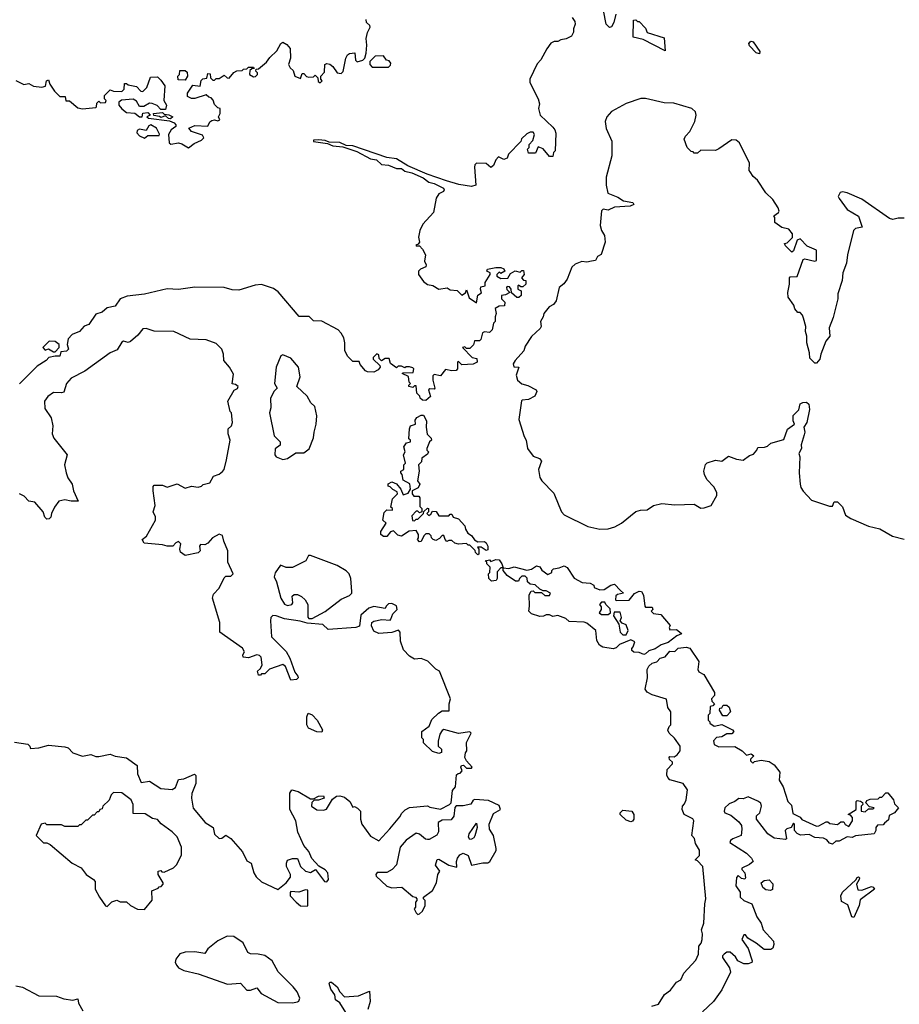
# Model space of a CAD drawing. Extents: x 2494106 to 2685573, y 758056 to 915185.
# Tile 383 of 507: x 2635528 to 2640935, y 853297 to 859351. Entities that reach past the tile are written whole.
import ezdxf

# ---------------------------------------------------------------- set-up
doc = ezdxf.new("R2010")
doc.units = 0

msp = doc.modelspace()

# ---------------------------------------------------------------- linework, layer by layer
at = {"layer": '0CON05XD'}
for points in [[(2638923.3, 859365), (2638940.7, 859340.7), (2638943.3, 859325), (2638932.5, 859295), (2638932.5, 859275), (2638919.3, 859250.7), (2638887, 859233), (2638855, 859227.5), (2638835, 859216.7), (2638813.3, 859216.7), (2638793.6, 859206.4), (2638767.7, 859172.3), (2638731.2, 859105), (2638709.5, 859080.5), (2638664, 858985), (2638663.8, 858965), (2638716, 858865), (2638722.5, 858835), (2638717.5, 858805), (2638727.5, 858765), (2638805, 858691.2), (2638818, 858675), (2638824.1, 858654.1), (2638820, 858545), (2638810, 858535), (2638805, 858510), (2638785, 858510), (2638745, 858557.5), (2638715, 858570), (2638698.3, 858531.7), (2638655, 858530), (2638650, 858555), (2638660, 858565), (2638660, 858585), (2638681.7, 858608.3), (2638692.5, 858645), (2638685, 858660), (2638665, 858660), (2638645, 858650), (2638611.7, 858618.3), (2638608.3, 858601.7), (2638532.5, 858525), (2638525, 858500), (2638505, 858492.5), (2638471.7, 858508.3), (2638455, 858490), (2638440, 858455), (2638425, 858443.3), (2638395, 858466.7), (2638335, 858470), (2638325, 858460), (2638323.3, 858445), (2638332.5, 858335), (2638305, 858326), (2638228.3, 858338.3), (2638150.7, 858360.7), (2638032.4, 858402.4), (2637913.8, 858453.8), (2637845, 858495.8), (2637785, 858504.4), (2637575.6, 858575.6), (2637535, 858578.8), (2637495.9, 858595.9), (2637429.3, 858599.3), (2637405, 858608.8), (2637365, 858612.5), (2637335, 858610), (2637335, 858603.3), (2637419.3, 858589.3), (2637453.3, 858576.7), (2637515, 858568.8), (2637600.9, 858540.9), (2637685, 858496), (2637720.3, 858490.3), (2637751.2, 858461.2), (2637795, 858457.1), (2637845, 858435.7), (2637875, 858437.5), (2637895, 858420), (2637938.9, 858408.9), (2638009.1, 858379.1), (2638043.2, 858353.2), (2638075, 858344.3), (2638132.5, 858315), (2638137.5, 858305), (2638132.5, 858295), (2638105, 858280), (2638088.8, 858255), (2638072, 858165), (2638006.7, 858095), (2637987.5, 858055), (2637980, 858015), (2637986.4, 857983.6), (2637978.3, 857971.7), (2637962.5, 857965), (2637965, 857960), (2637985, 857960), (2638005, 857940), (2638022.5, 857905), (2638017, 857867), (2638027.5, 857845), (2638025, 857832.5), (2637991.7, 857818.3), (2637980, 857805), (2637980, 857785), (2638010.7, 857740.7), (2638035, 857722.5), (2638067, 857717), (2638103.6, 857693.6), (2638155, 857702.5), (2638175, 857691.2), (2638216.7, 857686.7), (2638245, 857657.5), (2638268.3, 857671.7), (2638275, 857690), (2638290.7, 857640.7), (2638335, 857610), (2638343.3, 857656.7), (2638367.5, 857672.5), (2638360, 857695), (2638361.7, 857708.3), (2638390, 857715), (2638390, 857735), (2638420, 857785), (2638420, 857795), (2638400, 857805), (2638403, 857817), (2638455, 857827.5), (2638485, 857827.5), (2638505, 857820), (2638510, 857805), (2638485, 857790), (2638475, 857800), (2638460, 857785), (2638460, 857775), (2638485, 857760), (2638528.3, 857761.7), (2638545, 857790), (2638573, 857807), (2638605, 857800), (2638615, 857810), (2638625, 857810), (2638630, 857785), (2638612.5, 857765), (2638625, 857750), (2638638.3, 857748.3), (2638640, 857725), (2638621.7, 857708.3), (2638608.3, 857708.3), (2638595, 857720), (2638590, 857715), (2638590, 857695), (2638610, 857685), (2638610, 857655), (2638597, 857643), (2638583, 857643), (2638551.7, 857671.7), (2638550, 857695), (2638538.3, 857708.3), (2638525, 857710), (2638520, 857705), (2638521.7, 857691.7), (2638540, 857675), (2638515, 857660), (2638490, 857655), (2638490, 857635), (2638510, 857615), (2638508.3, 857591.7), (2638475, 857590), (2638450, 857575), (2638457.5, 857545), (2638450, 857525), (2638450, 857495), (2638440, 857485), (2638432.5, 857445), (2638415, 857427.5), (2638385, 857432.5), (2638373.6, 857426.4), (2638363.3, 857385), (2638355, 857376.7), (2638323.6, 857376.4), (2638318.3, 857351.7), (2638295, 857330), (2638275, 857330), (2638265, 857340), (2638250, 857335), (2638310, 857275), (2638338.3, 857268.3), (2638340, 857245), (2638315, 857233.3), (2638245, 857230), (2638225, 857250), (2638220, 857245), (2638220, 857205), (2638210, 857195), (2638185, 857192.5), (2638145, 857200), (2638115, 857162.5), (2638075, 857170), (2638068.3, 857161.7), (2638067.5, 857135), (2638080, 857085), (2638075, 857080), (2638048.3, 857081.7), (2638040, 857075), (2638052.5, 857035), (2638025, 857010), (2638005, 857012.5), (2637990, 857025), (2637987, 857037), (2637970, 857055), (2637965, 857100), (2637955, 857100), (2637945, 857090), (2637920, 857095), (2637920, 857105), (2637930, 857115), (2637923, 857123), (2637917, 857157), (2637880, 857175), (2637885, 857180), (2637947, 857183), (2637950, 857205), (2637945, 857210), (2637925, 857217.5), (2637903, 857217), (2637895, 857210), (2637875, 857220), (2637855, 857220), (2637845, 857210), (2637807, 857237), (2637798.3, 857268.3), (2637775, 857267.5), (2637753, 857253), (2637738.3, 857268.3), (2637735, 857290), (2637723, 857297), (2637700, 857275), (2637700, 857265), (2637742.5, 857225), (2637743.3, 857215), (2637731.7, 857198.3), (2637705, 857184.2), (2637666.2, 857186.2), (2637653, 857193), (2637621.7, 857231.7), (2637615, 857250), (2637575, 857250), (2637545, 857280), (2637527.5, 857315), (2637527.5, 857365), (2637520, 857395), (2637505, 857423.3), (2637485, 857443.8), (2637385, 857497.5), (2637335, 857500), (2637307, 857527), (2637245, 857526.7), (2637117.4, 857677.4), (2637088, 857698), (2637015, 857724), (2636975, 857718.8), (2636875, 857687.5), (2636835, 857690), (2636783.9, 857703.9), (2636605, 857706.2), (2636505, 857692), (2636435, 857696.7), (2636295.8, 857664.2), (2636188.3, 857651.7), (2636145.6, 857634.4), (2636115, 857590), (2636065, 857580), (2636035, 857553.8), (2635995, 857540), (2635953, 857477), (2635923.6, 857466.4)], [(2639192.5, 859385), (2639181.2, 859335), (2639165, 859307.5), (2639153.9, 859303.9), (2639132.5, 859325), (2639117, 859407)], [(2635505, 858976.7), (2635553, 858953), (2635585, 858960), (2635613, 858943), (2635665, 858936.7), (2635686.4, 858943.6), (2635692.5, 858975), (2635705, 858982.5), (2635712.5, 858955), (2635741.7, 858911.7), (2635775, 858880), (2635808.3, 858878.3), (2635811.7, 858851.7), (2635835, 858852.5), (2635885, 858810), (2635915, 858802.5), (2635995, 858812.5), (2636000, 858815), (2636001.7, 858838.3), (2636015, 858850), (2636025, 858840), (2636055, 858842.5), (2636060, 858855), (2636050, 858865), (2636050, 858885), (2636085, 858920), (2636105, 858912.5), (2636155, 858910), (2636170, 858925), (2636171.7, 858958.3), (2636185, 858960), (2636195, 858950), (2636245, 858940), (2636271.7, 858911.7), (2636285, 858910), (2636310, 858935), (2636331.7, 858998.3), (2636375, 859000), (2636395, 858980), (2636420, 858945), (2636413.3, 858855), (2636430, 858825), (2636425, 858800), (2636395, 858800), (2636373.6, 858823.6), (2636343, 858837), (2636325, 858837.5), (2636292, 858818), (2636265, 858817.5), (2636245, 858850), (2636225, 858862.5), (2636153, 858857), (2636137.5, 858845), (2636137.5, 858825), (2636155, 858802.5), (2636185, 858780), (2636236.4, 858776.4), (2636265, 858753.3), (2636280, 858755), (2636283.9, 858776.1), (2636315, 858780), (2636330, 858765), (2636310, 858755), (2636320, 858745), (2636449.3, 858729.3), (2636477.1, 858717.1), (2636487.5, 858705), (2636486.7, 858695), (2636460, 858675), (2636442.5, 858645), (2636447.5, 858595), (2636457, 858587), (2636505, 858593.3), (2636525, 858588.8), (2636565, 858563.8), (2636600.8, 858589.2), (2636645, 858610), (2636660, 858625), (2636650.7, 858640.7), (2636585, 858663.3), (2636567.5, 858685), (2636605, 858700.8), (2636685, 858697.5), (2636697, 858723), (2636709.3, 858730.7), (2636725, 858736.7), (2636745, 858730), (2636757.5, 858735), (2636750, 858755), (2636760, 858775), (2636760, 858805), (2636745, 858810), (2636725, 858830), (2636717, 858857), (2636705, 858870), (2636690, 858875), (2636675, 858890), (2636605, 858866.7), (2636585, 858866.7), (2636559.3, 858879.3), (2636559.3, 858900.7), (2636591.7, 858948.3), (2636637, 858943), (2636643, 858977), (2636653, 858987), (2636678.3, 858991.7), (2636685, 859020), (2636698.3, 859018.3), (2636700, 858995), (2636715, 858980), (2636725, 858980), (2636735, 858990), (2636755, 858990), (2636785, 859010), (2636803, 858993), (2636815, 858992.5), (2636843.6, 859026.4), (2636863, 859037), (2636895, 859040), (2636903, 859047), (2636925, 859050), (2636935, 859060), (2636965, 859060), (2636968.3, 859051.7), (2636955, 859050), (2636941.7, 859038.3), (2636940, 859015), (2636965, 859000), (2636977, 859003), (2636990, 859015), (2636990, 859025), (2636980, 859035), (2636981.7, 859048.3), (2636995, 859050), (2637045, 859090), (2637065, 859120), (2637109.3, 859160.7), (2637132.5, 859205), (2637145, 859212.5), (2637169.3, 859199.3), (2637190, 859175), (2637192.5, 859115), (2637180, 859075), (2637190, 859055), (2637208.3, 859038.3), (2637220, 859005), (2637255, 858990), (2637265, 859020), (2637275, 859020), (2637291.7, 859001.7), (2637305, 858997.5), (2637335, 859000), (2637345, 859010), (2637360, 858995), (2637361.7, 858971.7), (2637375, 858962.5), (2637387.5, 858975), (2637380, 858985), (2637380, 859005), (2637401.7, 859028.3), (2637403, 859077), (2637415, 859082.5), (2637435, 859077.5), (2637453, 859063), (2637480, 859025), (2637505, 859020), (2637517, 859033), (2637532.5, 859115), (2637542.5, 859135), (2637555, 859143.3), (2637588.3, 859148.3), (2637593, 859103), (2637603, 859093), (2637637, 859103), (2637650, 859115), (2637657.5, 859145), (2637662.5, 859195), (2637657.5, 859235), (2637666.7, 859273.3), (2637682.5, 859305), (2637680, 859315), (2637660, 859335), (2637658.3, 859351.7)], [(2639495, 859160), (2639359.5, 859229.5), (2639300, 859245), (2639301.7, 859348.3), (2639315, 859350), (2639325, 859340), (2639335, 859340), (2639375, 859300), (2639385, 859272.5), (2639489.3, 859239.3), (2639495, 859160)], [(2640075, 859142.5), (2640055, 859147.5), (2640015, 859190), (2640010, 859205), (2640017.5, 859215), (2640025, 859220), (2640036.1, 859216.1), (2640076.7, 859155), (2640075, 859142.5)], [(2637795, 859060), (2637808.3, 859071.7), (2637810, 859085), (2637798.3, 859098.3), (2637781.7, 859101.7), (2637765, 859130), (2637713, 859127), (2637680, 859095), (2637680, 859075), (2637695, 859060), (2637795, 859060)], [(2636545, 858980), (2636501.7, 858981.7), (2636500, 859005), (2636510, 859015), (2636511.7, 859038.3), (2636545, 859040), (2636558.3, 859028.3), (2636560, 859005), (2636545, 858980)], [(2640965, 858131.2), (2640928.3, 858131.7), (2640895, 858123.8), (2640875, 858128.8), (2640705, 858246.9), (2640615, 858286), (2640585, 858292.5), (2640570.7, 858289.3), (2640560, 858265), (2640565, 858252.5), (2640614.3, 858184.3), (2640685, 858143.3), (2640707.5, 858075), (2640665, 858066.7), (2640653.8, 858055), (2640616.2, 857905), (2640610, 857855), (2640587.5, 857795), (2640583, 857747), (2640557.5, 857665), (2640556.7, 857635), (2640529.3, 857520.7), (2640503.6, 857456.4), (2640507.5, 857405), (2640482.5, 857375), (2640453.3, 857295), (2640446.1, 857263.9), (2640425, 857240), (2640415, 857240), (2640385, 857270), (2640383, 857303), (2640366.2, 857365), (2640366.7, 857405), (2640357.5, 857435), (2640360, 857465), (2640347, 857517), (2640340, 857535), (2640325, 857550), (2640311.7, 857551.7), (2640293, 857573), (2640287, 857597), (2640252.5, 857645), (2640250, 857675), (2640260, 857725), (2640260, 857765), (2640265, 857770), (2640306.9, 857773.1), (2640345, 857877.5), (2640355, 857880), (2640415, 857866.7), (2640425, 857870), (2640426.2, 857935), (2640369.1, 857959.1), (2640325, 858003.3), (2640307.5, 857995), (2640285, 857930), (2640275, 857922.5), (2640235, 857960), (2640230, 857975), (2640245, 857980), (2640278.3, 858011.7), (2640277.5, 858035), (2640255, 858062.5), (2640213, 858073), (2640170, 858105), (2640170, 858135), (2640163.3, 858145), (2640192.5, 858165), (2640196.7, 858175), (2640190, 858195), (2640156.7, 858245), (2640115, 858287.5), (2640062.5, 858365), (2640037, 858387), (2640017.5, 858415), (2640012.5, 858425), (2640015, 858470), (2639952.5, 858595), (2639931.7, 858611.7), (2639905, 858612.5), (2639825, 858557.5), (2639805, 858547.5), (2639715, 858550), (2639695, 858530), (2639675, 858530), (2639668.3, 858538.3), (2639655, 858540), (2639630, 858565), (2639613, 858617), (2639620, 858635), (2639647, 858663), (2639677.5, 858725), (2639686.7, 858765), (2639682.5, 858785), (2639660, 858805), (2639548.3, 858838.3), (2639489.3, 858839.3), (2639375, 858866), (2639346.1, 858866.1), (2639255, 858836.2), (2639165, 858787.5), (2639137.5, 858755), (2639127.5, 858725), (2639133, 858683), (2639167.5, 858605), (2639167.5, 858515), (2639133, 858383), (2639133.3, 858335), (2639142.5, 858285), (2639205, 858259.4), (2639238.6, 858238.6), (2639297.3, 858227.3), (2639302.5, 858215), (2639280, 858205), (2639185, 858198.2), (2639145, 858181.2), (2639115, 858186), (2639104.2, 858175.8), (2639096.7, 858085), (2639103.8, 858055), (2639123.3, 858025), (2639126.4, 857983.6), (2639103, 857907), (2639080, 857895), (2639068.3, 857871.7), (2639043.8, 857866.2), (2639015, 857860.8), (2638983.6, 857863.6), (2638941.7, 857848.3), (2638921.2, 857828.8), (2638893.8, 857755), (2638872.7, 857727.3), (2638844, 857705), (2638825, 857622.5), (2638809.5, 857600.5), (2638783.3, 857585), (2638750, 857545), (2638746.7, 857525), (2638730, 857495), (2638733.3, 857465), (2638728.3, 857451.7), (2638675, 857403.3), (2638636, 857345), (2638626, 857315), (2638573.3, 857256.7), (2638562, 857235), (2638566.4, 857216.4), (2638596.7, 857215), (2638580.8, 857165), (2638588.8, 857135), (2638615, 857113.3), (2638651.7, 857101.7), (2638702.5, 857075), (2638707.5, 857065), (2638695, 857037.5), (2638655, 857016.7), (2638617.5, 857012.5), (2638613, 857007), (2638597, 856893), (2638628.3, 856788.3), (2638641.2, 856765), (2638650, 856715), (2638685, 856667.5), (2638723.6, 856653.6), (2638736.4, 856636.4), (2638716.2, 856585), (2638726.1, 856536.1), (2638737.5, 856515), (2638810.7, 856440.7), (2638841.2, 856365), (2638857.5, 856325), (2638875, 856307.5), (2639020, 856235), (2639095, 856218.8), (2639145, 856221.2), (2639185.9, 856234.1), (2639227.5, 856255), (2639315, 856326.7), (2639343.9, 856336.1), (2639385, 856337.5), (2639425, 856363.3), (2639475, 856376.7), (2639555, 856368.8), (2639675, 856373.3), (2639715, 856347.5), (2639735, 856350), (2639777.5, 856365), (2639812.5, 856425), (2639812.5, 856445), (2639795, 856480), (2639752.5, 856525), (2639737.5, 856555), (2639732.5, 856575), (2639744.1, 856615.9), (2639753.9, 856626.1), (2639805, 856642.5), (2639845, 856637.5), (2639885, 856667.5), (2639935, 856648.8), (2639975, 856643.8), (2640015, 856672.5), (2640039.3, 856680.7), (2640060, 856705), (2640065, 856720), (2640106.4, 856723.6), (2640125, 856730), (2640145, 856746.7), (2640225, 856770), (2640247, 856833), (2640290, 856865), (2640282.5, 856885), (2640283, 856917), (2640317, 856953), (2640325, 856990), (2640343, 856997), (2640365, 857000), (2640378.3, 856988.3), (2640383.3, 856955), (2640367.5, 856875), (2640347.5, 856845), (2640354, 856815), (2640350.5, 856799.5), (2640331.7, 856738.3), (2640333.3, 856715), (2640317.5, 856685), (2640323.6, 856663.6), (2640320, 856565), (2640326.4, 856496.4), (2640330, 856475), (2640345, 856452.5), (2640395, 856397.5), (2640505, 856360), (2640525, 856360), (2640533.6, 856386.4), (2640555, 856387.5), (2640586.1, 856356.1), (2640603.3, 856305), (2640637.5, 856285), (2640745, 856236.7), (2640815, 856221.2), (2640892.5, 856175), (2640965, 856156.7)], [(2636455, 858742.5), (2636443, 858743), (2636425, 858760), (2636395, 858750), (2636387, 858757), (2636353, 858763), (2636350, 858775), (2636405, 858780), (2636415, 858770), (2636445, 858767.5), (2636470, 858755), (2636455, 858742.5)], [(2636295, 858622.5), (2636315, 858640), (2636385, 858640), (2636387, 858647), (2636368.8, 858685), (2636335, 858704), (2636321.7, 858698.3), (2636305, 858670), (2636265, 858677.5), (2636250.7, 858669.3), (2636247.5, 858655), (2636265, 858637.5), (2636295, 858622.5)], [(2637115, 854002.5), (2637166.4, 854043.6), (2637191.7, 854078.3), (2637192.5, 854095), (2637167.5, 854145), (2637167.5, 854165), (2637175, 854182.5), (2637205, 854194), (2637235, 854193.3), (2637254.2, 854144.2), (2637285, 854116.2), (2637315, 854106.7), (2637347, 854127), (2637401.7, 854051.7), (2637415, 854050), (2637426.7, 854065), (2637422.5, 854105), (2637405, 854123.3), (2637366.7, 854146.7), (2637324.4, 854194.4), (2637305, 854237.5), (2637274.3, 854274.3), (2637236.9, 854355), (2637226, 854425), (2637187.5, 854495), (2637187.5, 854595), (2637200, 854615), (2637240, 854605), (2637315, 854560), (2637335, 854560), (2637365, 854577.5), (2637395, 854580), (2637400, 854565), (2637365, 854552.5), (2637338.3, 854551.7), (2637323, 854537), (2637322.5, 854515), (2637355, 854493.8), (2637395, 854490), (2637413, 854497), (2637451.7, 854558.3), (2637475, 854576.7), (2637495, 854578.8), (2637525, 854570), (2637557.5, 854545), (2637575, 854510), (2637585, 854512.5), (2637605, 854502.5), (2637622.5, 854485), (2637623.8, 854435), (2637631.2, 854405), (2637685, 854330), (2637735, 854302.5), (2637803, 854377), (2637865, 854450), (2637877, 854473), (2637897, 854493), (2637925, 854507.5), (2638035, 854517.5), (2638048.3, 854508.3), (2638115, 854497.5), (2638170, 854525), (2638180, 854535), (2638188.3, 854611.7), (2638207.5, 854635), (2638212.5, 854707.5), (2638223, 854717), (2638235, 854717.5), (2638247, 854733), (2638240, 854755), (2638243.9, 854766.1), (2638257, 854767), (2638275, 854750), (2638305, 854750), (2638310, 854755), (2638273.8, 854793.8), (2638263.3, 854815), (2638267.5, 854842.5), (2638277.5, 854855), (2638273.6, 854906.4), (2638303.8, 854963.8), (2638295, 854972), (2638225, 854963.3), (2638136.1, 854986.1), (2638125, 854980), (2638111.2, 854958.8), (2638100, 854915), (2638100, 854885), (2638120, 854865), (2638120, 854845), (2638105, 854840), (2638065, 854852.5), (2638010, 854905), (2638010, 854925), (2638000, 854935), (2638000, 854975), (2638045, 855007.5), (2638061.7, 855048.3), (2638101.7, 855088.3), (2638125, 855102.5), (2638168.3, 855101.7), (2638167.5, 855145), (2638176.4, 855176.4), (2638107.5, 855345), (2638087, 855357), (2638037, 855407), (2637995, 855422.5), (2637955, 855420), (2637925, 855437.5), (2637886.4, 855476.4), (2637869.3, 855529.3), (2637867.5, 855585), (2637857, 855597), (2637815, 855582.5), (2637735, 855577.5), (2637705, 855592.5), (2637690, 855625), (2637692.5, 855645), (2637705, 855652.5), (2637755, 855662.5), (2637805, 855660), (2637810, 855665), (2637821.2, 855698.8), (2637847.5, 855725), (2637845, 855747.5), (2637815, 855762.5), (2637795, 855760), (2637780, 855745), (2637775, 855730), (2637705, 855742.5), (2637675, 855732.5), (2637625, 855690), (2637617, 855623), (2637595, 855613.3), (2637425, 855602.5), (2637391.7, 855631.7), (2637295, 855640), (2637253, 855653), (2637155, 855666.7), (2637105, 855686.7), (2637083, 855687), (2637072.5, 855675), (2637070, 855655), (2637076.4, 855556.4), (2637165.8, 855465.8), (2637188.8, 855425), (2637219.3, 855339.3), (2637237.5, 855315), (2637240, 855305), (2637230, 855295), (2637195, 855290), (2637162.5, 855375), (2637145, 855387.5), (2637063, 855357), (2637035, 855330), (2637015, 855330), (2637008.3, 855321.7), (2636995, 855320), (2636990, 855345), (2637008.3, 855361.7), (2637017.5, 855385), (2637012.5, 855432.5), (2637002.5, 855442.5), (2636985, 855446.2), (2636935, 855427.5), (2636901.7, 855431.7), (2636900, 855445), (2636910, 855465), (2636897.7, 855487.7), (2636787.5, 855565), (2636757.5, 855585), (2636758.8, 855645), (2636713.8, 855795), (2636720, 855820), (2636753.3, 855855), (2636785, 855920), (2636795, 855930), (2636825, 855930), (2636840, 855945), (2636806.7, 856015), (2636807.5, 856085), (2636782.5, 856145), (2636775, 856180), (2636755, 856187.5), (2636713.6, 856166.4), (2636685, 856132.5), (2636665, 856122.5), (2636640, 856125), (2636633.8, 856115), (2636637.5, 856085), (2636625, 856072.5), (2636545, 856056.7), (2636516.4, 856076.4), (2636512.5, 856095), (2636518.3, 856128.3), (2636505, 856142.5), (2636487.5, 856135), (2636470, 856115), (2636435, 856113.3), (2636405, 856122.5), (2636293, 856133), (2636280, 856155), (2636307.5, 856175), (2636362.5, 856275), (2636362.5, 856295), (2636347.5, 856325), (2636360, 856365), (2636347.5, 856455), (2636348.3, 856481.7), (2636355, 856490), (2636405, 856490), (2636435, 856477.5), (2636495, 856496.7), (2636545, 856470), (2636585, 856482.5), (2636625, 856477.5), (2636645, 856483.3), (2636656.4, 856493.6), (2636696.1, 856503.9), (2636720, 856545), (2636755, 856556.7), (2636775, 856573.3), (2636783.9, 856586.1), (2636800, 856645), (2636822.5, 856765), (2636810, 856805), (2636810, 856835), (2636830, 856855), (2636836.7, 856875), (2636830, 856935), (2636822.5, 856942.5), (2636807.5, 857005), (2636847, 857073), (2636866.4, 857083.6), (2636870, 857095), (2636855, 857107.5), (2636833, 857113), (2636841.7, 857171.7), (2636817.5, 857215), (2636782.5, 857255), (2636780, 857295), (2636770, 857325), (2636735, 857360), (2636675, 857382.5), (2636575, 857387.5), (2636475, 857433.8), (2636355, 857436.2), (2636305, 857452.5), (2636285, 857450), (2636255, 857412.5), (2636208.3, 857371.7), (2636195, 857367.5), (2636165, 857373.8), (2636155, 857368), (2636128.1, 857321.9), (2636085, 857304), (2635928.9, 857191.1), (2635843.3, 857146.7), (2635816, 857115), (2635798.8, 857061.2), (2635785, 857056.2), (2635735, 857058.8), (2635700, 857035), (2635680, 857005), (2635681.7, 856961.7), (2635722.3, 856902.3), (2635732.5, 856855), (2635727.5, 856805), (2635738.3, 856778.3), (2635820, 856675), (2635803.8, 856615), (2635813.3, 856565), (2635823.3, 856535), (2635851.2, 856495), (2635858.8, 856455), (2635888.3, 856391.7), (2635845, 856390), (2635805, 856400), (2635769.3, 856390.7), (2635742.5, 856355), (2635722.5, 856315), (2635718.3, 856291.7), (2635708.3, 856281.7), (2635695, 856280), (2635683.3, 856293.3), (2635672.5, 856325), (2635620, 856385), (2635585, 856390), (2635555, 856422.5), (2635526.4, 856436.4)], [(2635923.6, 857466.4), (2635896.4, 857433.6), (2635850, 857415), (2635825, 857390), (2635820, 857355), (2635827.5, 857325), (2635815, 857312.5), (2635781.7, 857308.3), (2635775, 857282.5), (2635745, 857283.3), (2635706.4, 857273.6), (2635690, 857255), (2635635, 857220.8), (2635527.5, 857112.5)], [(2635745, 857310), (2635770, 857335), (2635770, 857355), (2635745, 857372.5), (2635710, 857375), (2635670, 857335), (2635685, 857320), (2635705, 857327.5), (2635735, 857310), (2635745, 857310)], [(2637145, 856646.7), (2637175, 856653.8), (2637225, 856688.8), (2637275, 856688.8), (2637307.3, 856712.7), (2637335, 856780), (2637337.5, 856815), (2637351.2, 856865), (2637354, 856915), (2637343, 856973), (2637317.5, 856995), (2637295, 857037.5), (2637232.5, 857095), (2637251.2, 857155), (2637241.2, 857215), (2637195, 857270), (2637145, 857290), (2637134, 857285), (2637104, 857215), (2637093.3, 857115), (2637110, 857085), (2637093, 857067), (2637070, 857025), (2637072.5, 856965), (2637062.5, 856935), (2637093, 856793), (2637130, 856755), (2637130, 856735), (2637098.3, 856711.7), (2637096.7, 856675), (2637105, 856663.3), (2637145, 856646.7)], [(2638345, 856060), (2638330, 856075), (2638328.3, 856088.3), (2638295, 856120), (2638285, 856120), (2638275, 856130), (2638225, 856127.5), (2638203, 856133), (2638185, 856150), (2638165, 856150), (2638153, 856143), (2638142.5, 856155), (2638135, 856180), (2638125, 856180), (2638109.3, 856160.7), (2638085, 856150), (2638070, 856155), (2638060, 856165), (2638058.3, 856178.3), (2638045, 856190), (2638025, 856190), (2638011.7, 856178.3), (2637996.4, 856143.6), (2637985, 856140), (2637972.5, 856155), (2637980, 856165), (2637980, 856185), (2637965, 856210), (2637923, 856207), (2637875, 856176.7), (2637851.7, 856181.7), (2637825, 856207.5), (2637807, 856203), (2637785, 856173.3), (2637763.6, 856173.6), (2637747.5, 856185), (2637747.5, 856205), (2637780, 856255), (2637760, 856275), (2637768.3, 856321.7), (2637785, 856337.5), (2637820, 856335), (2637820, 856345), (2637810, 856355), (2637820, 856405), (2637850, 856435), (2637848.3, 856448.3), (2637821.7, 856461.7), (2637805, 856480), (2637792.5, 856482.5), (2637793, 856497), (2637815, 856510), (2637845, 856497.5), (2637870, 856465), (2637885, 856430), (2637915, 856440), (2637930, 856465), (2637926.7, 856496.7), (2637885, 856520), (2637880, 856555), (2637870, 856565), (2637870, 856575), (2637890, 856585), (2637890, 856615), (2637900, 856625), (2637887.5, 856675), (2637897.5, 856695), (2637890, 856725), (2637905, 856750), (2637930, 856755), (2637930, 856765), (2637920, 856775), (2637923.3, 856835), (2637930, 856855), (2637960, 856865), (2637958.3, 856888.3), (2637970, 856905), (2637995, 856920), (2638009.3, 856919.3), (2638028.8, 856885), (2638026.7, 856845), (2638033, 856803), (2638058.3, 856778.3), (2638060, 856765), (2638047.5, 856755), (2638030, 856715), (2638030, 856705), (2638040, 856695), (2638035, 856680), (2638000, 856655), (2637997, 856633), (2637980, 856615), (2637983.3, 856575), (2637972.5, 856515), (2637987.5, 856495), (2637976.4, 856473.6), (2637940, 856455), (2637940, 856435), (2637951.7, 856421.7), (2637981.7, 856421.7), (2637988.3, 856411.7), (2637988.3, 856358.3), (2638000, 856345), (2638000, 856325), (2637985, 856320), (2637975, 856330), (2637965, 856330), (2637938.3, 856301.7), (2637941.7, 856271.7), (2637955, 856270), (2637965, 856280), (2637975, 856280), (2638010, 856315), (2638011.7, 856328.3), (2638035, 856347.5), (2638040, 856345), (2638040, 856325), (2638030, 856315), (2638043, 856303), (2638055, 856310), (2638065, 856330), (2638088.3, 856328.3), (2638105, 856300), (2638165, 856300), (2638175, 856310), (2638185, 856310), (2638191.7, 856291.7), (2638225, 856282.5), (2638265, 856240), (2638268.3, 856218.3), (2638282.5, 856195), (2638305, 856180), (2638323.3, 856153.3), (2638345, 856140), (2638385, 856142.5), (2638396.2, 856135), (2638405.7, 856115), (2638405, 856092.5), (2638395, 856087.5), (2638365, 856107.5), (2638341.7, 856108.3), (2638350, 856095), (2638350, 856065), (2638345, 856060)], [(2637325, 855670), (2637405, 855712.5), (2637505, 855787.5), (2637555, 855810), (2637570, 855825), (2637570, 855835), (2637563.3, 855915), (2637552.5, 855945), (2637535, 855962.5), (2637480, 855995), (2637315, 856057.5), (2637302.5, 856057.5), (2637286.4, 856023.6), (2637205, 855982.5), (2637165, 855982.5), (2637131.7, 855998.3), (2637099.3, 855950.7), (2637092.5, 855925), (2637106.7, 855895), (2637133.3, 855795), (2637155, 855757.5), (2637175, 855750), (2637200, 855755), (2637207.5, 855765), (2637203.6, 855806.4), (2637215, 855817.5), (2637235, 855816.7), (2637260, 855805), (2637282.5, 855785), (2637300, 855755), (2637298.3, 855678.3), (2637305, 855670), (2637325, 855670)], [(2639365, 855447.5), (2639335, 855460), (2639303, 855463), (2639291.7, 855471.7), (2639290, 855485), (2639300, 855495), (2639310, 855525), (2639285, 855537.5), (2639215, 855510), (2639195, 855490), (2639177, 855483), (2639113, 855493), (2639092.5, 855505), (2639076.7, 855535), (2639070, 855595), (2639015, 855640), (2638997, 855647), (2638905, 855650), (2638885, 855670), (2638835, 855687.5), (2638805, 855682.5), (2638785, 855692.5), (2638765, 855692.5), (2638747, 855683), (2638725, 855682.5), (2638675, 855697.5), (2638657.5, 855715), (2638662.5, 855745), (2638660, 855815), (2638671.7, 855838.3), (2638685, 855840), (2638695, 855830), (2638735, 855830), (2638755, 855810), (2638785, 855810), (2638790, 855825), (2638765, 855840), (2638745, 855840), (2638725, 855850), (2638697, 855877), (2638665, 855880), (2638650, 855895), (2638647, 855917), (2638635, 855930), (2638615, 855930), (2638600, 855915), (2638595, 855900), (2638575, 855900), (2638523.6, 855933.6), (2638500, 855965), (2638500, 855980), (2638485, 855980), (2638463, 855957), (2638462.5, 855915), (2638456.4, 855903.6), (2638428.3, 855898.3), (2638412.5, 855915), (2638410, 855945), (2638417, 855953), (2638420, 855985), (2638400, 856005), (2638400, 856015), (2638390, 856025), (2638415, 856030), (2638425, 856020), (2638455, 856032.5), (2638475, 856030), (2638492.5, 856005), (2638500, 855980), (2638535, 855977.5), (2638566.7, 855986.7), (2638645, 855967.5), (2638675, 855972.5), (2638705, 855993.8), (2638725, 855986.7), (2638737, 855967), (2638775, 855940), (2638798.3, 855951.7), (2638800, 855965), (2638810, 855975), (2638845, 855980), (2638875, 855992.5), (2638893, 855983), (2638937, 855917), (2638985, 855890), (2639035, 855887.5), (2639056.7, 855875), (2639060, 855860), (2639095, 855846.2), (2639121.7, 855848.3), (2639162.5, 855875), (2639185, 855880), (2639220.7, 855840.7), (2639240, 855825), (2639203, 855817), (2639191.7, 855808.3), (2639190, 855785), (2639195, 855780), (2639275, 855782.5), (2639306.4, 855823.6), (2639335, 855837.5), (2639350, 855835), (2639363, 855813), (2639370, 855745), (2639375, 855740), (2639415, 855740), (2639420, 855725), (2639410, 855715), (2639425, 855700), (2639470, 855695), (2639527, 855627), (2639520, 855615), (2639525, 855600), (2639565, 855602.5), (2639595, 855580), (2639596.7, 855575), (2639566.6, 855563.4), (2639515, 855521.2), (2639472, 855508), (2639435, 855483.3), (2639395, 855470), (2639375, 855452.5), (2639365, 855447.5)], [(2639145, 855693.3), (2639160, 855705), (2639158.3, 855728.3), (2639130, 855755), (2639125, 855770), (2639105, 855770), (2639092.5, 855755), (2639101.7, 855741.7), (2639102.5, 855725), (2639090, 855705), (2639103.6, 855693.6), (2639145, 855693.3)], [(2639255, 855570), (2639267.5, 855595), (2639255, 855630), (2639231.7, 855641.7), (2639220, 855655), (2639227.5, 855675), (2639218.3, 855708.3), (2639181.7, 855708.3), (2639177.5, 855685), (2639210, 855635), (2639220, 855585), (2639235, 855570), (2639255, 855570)], [(2639413.6, 853286.4), (2639455, 853297.5), (2639492.3, 853357.7), (2639527.5, 853385), (2639565, 853432.5), (2639593, 853447), (2639610.7, 853489.3), (2639685, 853567.5), (2639700, 853605), (2639703.3, 853655), (2639717, 853673), (2639722.5, 853695), (2639725, 853730), (2639720, 853755), (2639733.8, 853795), (2639738.8, 853915), (2639746.2, 853945), (2639727.5, 854145), (2639695, 854180), (2639680, 854185), (2639707, 854213), (2639707.5, 854245), (2639682.5, 854285), (2639677, 854317), (2639660, 854335), (2639672.5, 854425), (2639665, 854437.5), (2639612.5, 854465), (2639600, 854495), (2639602.5, 854515), (2639615, 854530), (2639623.8, 854555), (2639632.5, 854615), (2639605.8, 854655.8), (2639525, 854677.5), (2639511.7, 854691.7), (2639507, 854707), (2639508.3, 854741.7), (2639540, 854775), (2639540, 854785), (2639523, 854803), (2639520, 854815), (2639525, 854820), (2639551.7, 854818.3), (2639569.3, 854830.7), (2639587.5, 854855), (2639587.5, 854885), (2639553, 854933), (2639520, 854965), (2639513, 854983), (2639520, 855005), (2639530, 855015), (2639530, 855095), (2639513, 855123), (2639503.3, 855173.3), (2639415, 855199.2), (2639385.7, 855215.7), (2639373.8, 855235), (2639386.2, 855305), (2639384.2, 855355), (2639394.4, 855375.6), (2639415, 855394), (2639445, 855402.5), (2639464.4, 855425.6), (2639495.8, 855434.2), (2639525, 855468.8), (2639555, 855466.2), (2639575, 855486.2), (2639625, 855492.5), (2639646.4, 855486.4), (2639702.5, 855405), (2639697.5, 855355), (2639701.7, 855341.7), (2639733.3, 855325), (2639800, 855215), (2639800, 855195), (2639780, 855175), (2639781.7, 855161.7), (2639800, 855145), (2639788.3, 855131.7), (2639771.7, 855128.3), (2639770, 855085), (2639760, 855075), (2639760, 855045), (2639770, 855035), (2639770, 855025), (2639797, 855007), (2639845, 855017.5), (2639910, 854985), (2639917.5, 854975), (2639905, 854960), (2639875, 854960), (2639845, 854942.5), (2639811.7, 854938.3), (2639793, 854917), (2639797.5, 854895), (2639825, 854880), (2639925, 854882.5), (2639970, 854855), (2639995, 854830), (2640025, 854837.5), (2640040, 854825), (2640020, 854805), (2640020, 854795), (2640035, 854780), (2640045, 854790), (2640085, 854797.5), (2640135, 854790), (2640165, 854770), (2640200, 854725), (2640197.5, 854675), (2640221.2, 854635), (2640250, 854545), (2640271.7, 854521.7), (2640280.7, 854470.7), (2640325, 854447.5), (2640335, 854432.5), (2640425, 854393.3), (2640440, 854395), (2640485, 854420), (2640495, 854420), (2640508.3, 854408.3), (2640555, 854402.5), (2640575, 854420), (2640595, 854420), (2640601.7, 854401.7), (2640625, 854390), (2640647.5, 854425), (2640647.5, 854445), (2640635, 854460), (2640620, 854465), (2640670, 854495), (2640670, 854545), (2640675, 854550), (2640697, 854547), (2640708.3, 854538.3), (2640710, 854525), (2640700, 854515), (2640700, 854485), (2640725, 854480), (2640745, 854500), (2640775, 854500), (2640780, 854505), (2640751.7, 854511.7), (2640730, 854535), (2640735, 854550), (2640755, 854557.5), (2640805, 854560), (2640815, 854570), (2640828.3, 854571.7), (2640853, 854597), (2640865, 854597.5), (2640900, 854555), (2640905, 854530), (2640930, 854505), (2640906.4, 854473.6), (2640871.7, 854458.3), (2640868.3, 854431.7), (2640845, 854410)], [(2639850.7, 855070.7), (2639830, 855105), (2639831.7, 855118.3), (2639845, 855120), (2639853, 855137), (2639875, 855137.5), (2639890, 855125), (2639897.5, 855095), (2639875, 855071.2), (2639850.7, 855070.7)], [(2637385, 854970), (2637355, 854972.5), (2637302.5, 854995), (2637292.5, 855015), (2637292.5, 855065), (2637301.7, 855088.3), (2637326.4, 855076.4), (2637357.5, 855045), (2637390, 854985), (2637385, 854970)], [(2635495, 854910), (2635577, 854897), (2635590, 854885), (2635595, 854870), (2635645, 854874), (2635705, 854891.2), (2635805, 854881.2), (2635825, 854873.8), (2635855, 854842.5), (2635915, 854823.3), (2635965, 854834), (2635995, 854821.4), (2636015, 854820), (2636085, 854834.4), (2636115, 854822.9), (2636185, 854812), (2636250, 854765), (2636251.2, 854715), (2636275, 854660), (2636325, 854670), (2636395, 854623.3), (2636465, 854617.5), (2636485, 854630), (2636505, 854680), (2636536.4, 854683.6), (2636601.7, 854711.7), (2636610, 854705), (2636611.2, 854655), (2636586.2, 854593.8), (2636583.3, 854565), (2636594.1, 854504.1), (2636667.5, 854415), (2636717.5, 854385), (2636725, 854342.5), (2636755, 854316.7), (2636770.7, 854319.3), (2636795, 854337.5), (2636825, 854317.5), (2636897.5, 854235), (2636925, 854180), (2636950, 854165), (2636967.5, 854105), (2636981.7, 854081.7), (2637015, 854051.2), (2637115, 854002.5)], [(2636295, 853880), (2636341.7, 853938.3), (2636340, 853995), (2636378.3, 854011.7), (2636385, 854020), (2636398.3, 854021.7), (2636410, 854035), (2636410, 854045), (2636380, 854095), (2636380, 854115), (2636395, 854120), (2636401.7, 854111.7), (2636415, 854110), (2636473, 854137), (2636492.5, 854155), (2636522.5, 854215), (2636523, 854263), (2636496.1, 854326.1), (2636465, 854357.5), (2636397, 854407), (2636375, 854432.5), (2636345, 854440), (2636299.3, 854469.3), (2636225, 854470), (2636226.2, 854525), (2636213.3, 854555), (2636155, 854596.7), (2636105, 854600), (2636090, 854585), (2636078.3, 854551.7), (2636040, 854515), (2636035, 854500), (2636020, 854495), (2636015, 854480), (2636005, 854480), (2635985, 854460), (2635975, 854460), (2635945, 854430), (2635935, 854430), (2635905, 854400), (2635895, 854400), (2635885, 854390), (2635805, 854390), (2635785, 854400), (2635695, 854400), (2635685, 854410), (2635660, 854405), (2635630, 854335), (2635675, 854290), (2635695, 854290), (2635715, 854280), (2635850, 854165), (2635906.4, 854136.4), (2635937.5, 854095), (2635982.5, 854065), (2635991.7, 854051.7), (2635992.5, 854005), (2636017.5, 853955), (2636055, 853902.5), (2636065, 853897.5), (2636095, 853927.5), (2636125, 853937.5), (2636145, 853927.5), (2636185, 853927.5), (2636210, 853905), (2636253, 853883), (2636295, 853880)], [(2637975, 853850), (2637985, 853852.5), (2638005, 853870), (2638020, 853905), (2638020, 853935), (2638010, 853945), (2638010, 853955), (2638065, 853997.5), (2638090, 854045), (2638097.5, 854095), (2638110, 854115), (2638083.6, 854153.6), (2638095, 854187.5), (2638105, 854190), (2638165, 854152.5), (2638215, 854140), (2638213.3, 854175), (2638218.8, 854195), (2638232.9, 854217.1), (2638255, 854226), (2638285, 854212.5), (2638305, 854152.5), (2638375, 854167.5), (2638405, 854167.5), (2638417.5, 854175), (2638456.7, 854243.3), (2638457.5, 854255), (2638441.2, 854335), (2638416.2, 854375), (2638414, 854405), (2638440, 854470), (2638482.5, 854495), (2638475, 854520), (2638409.3, 854549.3), (2638325, 854556.7), (2638315, 854552.5), (2638301.7, 854528.3), (2638255, 854517.5), (2638211.7, 854518.3), (2638202.5, 854507.5), (2638196.4, 854453.6), (2638179.3, 854430.7), (2638125, 854430), (2638100, 854415), (2638103, 854357), (2638093, 854337), (2638045, 854310), (2638035, 854310), (2638022.3, 854312.3), (2637985, 854342.5), (2637965, 854350), (2637903.6, 854306.4), (2637866.1, 854263.9), (2637843.3, 854155), (2637817.5, 854125), (2637785, 854107.5), (2637725, 854106.7), (2637717.5, 854095), (2637720, 854085), (2637785, 854023.8), (2637815, 854013.3), (2637877, 854017), (2637945, 853960), (2637960, 853955), (2637970, 853945), (2637970, 853935), (2637960, 853925), (2637960, 853895), (2637952.5, 853885), (2637965, 853860), (2637975, 853850)], [(2640845, 854410), (2640835, 854400), (2640801.7, 854398.3), (2640790, 854385), (2640790, 854365), (2640780, 854345), (2640665, 854332.5), (2640645, 854323.8), (2640615, 854327.5), (2640565, 854300), (2640545, 854300), (2640525, 854282.5), (2640505, 854287.5), (2640489.3, 854309.3), (2640469.3, 854319.3), (2640415, 854322.5), (2640381.7, 854341.7), (2640327, 854337), (2640306.4, 854346.4), (2640290, 854365), (2640290, 854405), (2640285, 854410), (2640270, 854385), (2640243, 854377), (2640233.3, 854366.7), (2640242.5, 854315), (2640235, 854311.2), (2640165, 854318.8), (2640126.7, 854345), (2640057.5, 854435), (2640057.5, 854455), (2640077.5, 854475), (2640087.5, 854515), (2640083, 854533), (2640066.1, 854546.1), (2640005, 854573.3), (2639975, 854560), (2639948.3, 854561.7), (2639925, 854543.3), (2639889.3, 854530.7), (2639863.3, 854505), (2639857.5, 854485), (2639862.5, 854475), (2639899.7, 854459.7), (2639949.5, 854419.5), (2639965.8, 854395.8), (2639968, 854375), (2639962.5, 854335), (2639912.5, 854315), (2639897.5, 854305), (2639892.5, 854292.5), (2639995, 854226.7), (2640026.7, 854195), (2640036.7, 854175), (2640015, 854156.7), (2639967.5, 854135), (2639967.5, 854125), (2639986.2, 854105), (2639990, 854075), (2639985, 854067.5), (2639965, 854070), (2639945, 854090), (2639934, 854076), (2639930, 854025), (2639957, 853987), (2639957.5, 853955), (2639980, 853935), (2640027.5, 853915), (2640060, 853835), (2640085.9, 853795.9), (2640098.8, 853755), (2640161.2, 853685), (2640164.2, 853665), (2640156.8, 853643.2), (2640145, 853634.4), (2640104.4, 853634.4), (2640055, 853673.3), (2640003.6, 853703.6), (2639990, 853725), (2639980, 853725), (2639967.5, 853695), (2640005, 853640), (2640030, 853565), (2640027.5, 853555), (2640005, 853546), (2639980, 853545), (2639942.5, 853565), (2639928.3, 853588.3), (2639895, 853617.5), (2639875, 853616.7), (2639857.5, 853605), (2639847.5, 853595), (2639847.5, 853585), (2639890.7, 853520.7), (2639897.5, 853495), (2639843.6, 853386.4), (2639793.3, 853315), (2639725, 853250)], [(2639285, 854420), (2639255, 854430), (2639220, 854465), (2639220, 854475), (2639235, 854490), (2639290, 854485), (2639302.5, 854465), (2639302.5, 854435), (2639295, 854422.5), (2639285, 854420)], [(2638295, 854310), (2638287.5, 854325), (2638290, 854345), (2638335, 854410), (2638340, 854385), (2638326.4, 854333.6), (2638319.3, 854320.7), (2638305, 854312.5), (2638295, 854310)], [(2640143, 853997), (2640115, 854000), (2640096.2, 854015), (2640086.7, 854045), (2640105, 854058.8), (2640135, 854063.3), (2640157, 854037), (2640155, 854002.5), (2640143, 853997)], [(2640655, 853830), (2640642.5, 853835), (2640619.3, 853909.3), (2640579.3, 853929.3), (2640576, 853965), (2640585, 853986.2), (2640668.3, 854061.7), (2640675, 854077.5), (2640685, 854080), (2640690, 854075), (2640687.5, 854065), (2640672.5, 854035), (2640680.7, 854000.7), (2640705, 853998.8), (2640765, 854021.2), (2640775, 854017.5), (2640782.5, 854005), (2640695, 853940), (2640687.5, 853905), (2640655, 853830)], [(2637295, 853900), (2637300, 853905), (2637298.3, 853998.3), (2637285, 854000), (2637243.8, 853986.2), (2637195, 853990), (2637190, 853985), (2637190, 853965), (2637227.5, 853925), (2637255, 853903.3), (2637295, 853900)], [(2637205, 853306.7), (2637235, 853313.3), (2637243, 853317), (2637250, 853335), (2637233.6, 853373.6), (2637210, 853405), (2637115.9, 853495.9), (2637080, 853565), (2637035, 853596.2), (2636993.6, 853606.4), (2636947, 853607), (2636930, 853615), (2636902.5, 853675), (2636845, 853713.3), (2636803.9, 853716.1), (2636745, 853687.5), (2636685, 853637.5), (2636665, 853610), (2636605, 853620), (2636545, 853616.7), (2636512.7, 853607.3), (2636486.7, 853575), (2636483.3, 853555), (2636493.3, 853535), (2636505, 853521.2), (2636537.5, 853505), (2636624.1, 853484.1), (2636805, 853420), (2636885, 853427.5), (2636925, 853383.3), (2636946.4, 853383.6), (2636985, 853397.5), (2637012.7, 853362.7), (2637115, 853308.8), (2637205, 853306.7)], [(2637554, 853214), (2637495.3, 853305.3), (2637469.2, 853325), (2637465.6, 853355.6), (2637441.1, 853391.1), (2637431.2, 853425), (2637435, 853432.5), (2637445, 853433.3), (2637480, 853405), (2637495, 853373.3), (2637525, 853342.5), (2637611.2, 853348.8), (2637678.3, 853378.3), (2637682.5, 853315), (2637667.5, 853265)], [(2635505, 853410), (2635545, 853402.5), (2635645, 853350), (2635755, 853347.5), (2635798.3, 853331.7), (2635855, 853322.5), (2635885, 853330), (2635890, 853305), (2635917, 853257)]]:
    msp.add_lwpolyline(points, dxfattribs=at)

doc.saveas('drawing.dxf')
